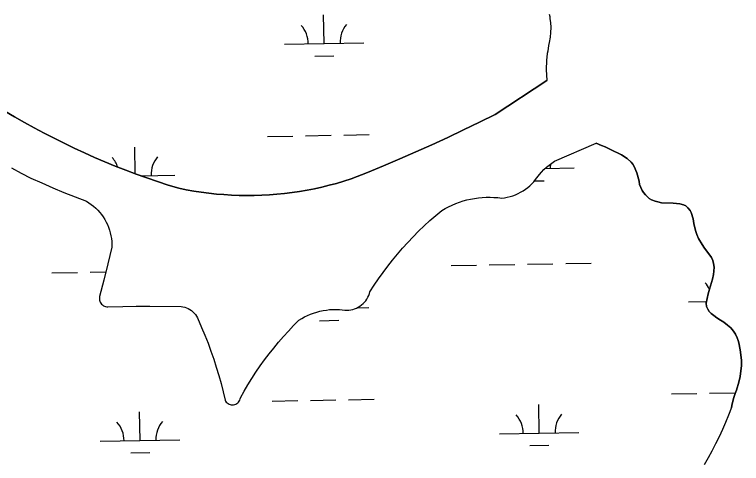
# Model space of a CAD drawing. Extents: x 3957609 to 3995875, y 234277 to 260273.
# Drawn here: x 3985009 to 3985923, y 255757 to 256321 of the extents above; entities that cross this region are included whole.
import ezdxf

# ---------------------------------------------------------------- set-up
doc = ezdxf.new("R2010")
doc.units = 0
for name, color, linetype in [('V-RIVR-EDGE', 7, 'Continuous'), ('V-TOPO-SHOR', 7, 'Continuous'), ('V-WETL-SWMP', 7, 'Continuous')]:
    doc.layers.add(name, color=color, linetype=linetype)

msp = doc.modelspace()

# ---------------------------------------------------------------- linework, layer by layer
at = {"layer": 'V-RIVR-EDGE'}
for points in [[(3985681.184, 256321.395), (3985681.959, 256318.457), (3985682.143, 256315.321), (3985682.712, 256311.012), (3985683.083, 256304.747), (3985682.864, 256298.482), (3985682.45, 256292.611), (3985681.25, 256285.568), (3985680.453, 256282.045), (3985679.448, 256274.805), (3985678.653, 256271.873), (3985677.838, 256263.261), (3985677.6, 256251.71), (3985678.137, 256238.003)], [(3985910.388, 255826.789), (3985911.386, 255831.68), (3985913.372, 255839.503), (3985914.955, 255844.394), (3985916.536, 255848.498), (3985919.709, 255858.863), (3985921.3, 255865.906), (3985921.902, 255869.82), (3985922.916, 255879.214), (3985922.941, 255886.261), (3985921.226, 255899.385), (3985919.692, 255908.005), (3985918.92, 255910.943), (3985917.565, 255914.669), (3985915.621, 255918.984), (3985912.895, 255922.91), (3985909.387, 255927.033), (3985905.483, 255930.377), (3985900.601, 255934.115), (3985896.698, 255936.869), (3985891.811, 255939.628), (3985888.102, 255942.382), (3985884.981, 255944.938), (3985882.445, 255947.689), (3985880.498, 255950.634), (3985879.14, 255953.968), (3985878.763, 255958.078), (3985880.959, 255969.623), (3985882.939, 255975.685), (3985886.705, 255988.2), (3985887.901, 255994.07), (3985888.309, 255998.375), (3985888.524, 256003.269), (3985887.953, 256007.97), (3985886.988, 256011.889), (3985885.239, 256015.42), (3985882.124, 256020.131), (3985876.474, 256027.395), (3985873.356, 256031.909), (3985869.076, 256039.169), (3985866.942, 256044.463), (3985865.197, 256049.364), (3985863.078, 256058.379), (3985862.119, 256063.864), (3985859.799, 256071.9), (3985858.439, 256074.644), (3985855.711, 256077.982), (3985853.173, 256080.342), (3985850.243, 256081.722), (3985845.352, 256082.916), (3985836.937, 256083.926), (3985822.451, 256084.37), (3985817.755, 256085.368), (3985814.431, 256086.359), (3985809.737, 256087.942), (3985807.003, 256089.519), (3985802.125, 256094.233), (3985799.592, 256096.986), (3985798.035, 256099.73), (3985796.286, 256103.458), (3985794.93, 256107.377), (3985794.162, 256111.492), (3985791.264, 256122.076), (3985788.16, 256129.721), (3985786.411, 256132.861), (3985784.461, 256135.218), (3985779.191, 256139.936), (3985771.964, 256144.661), (3985758.48, 256151.368), (3985751.64, 256154.524), (3985747.144, 256156.304), (3985740.449, 256159.261)]]:
    msp.add_lwpolyline(points, dxfattribs=at)
at = {"layer": 'V-TOPO-SHOR'}
for points in [[(3984858.232, 256292.678), (3984890.126, 256271.51), (3984921.888, 256250.143), (3984953.518, 256228.58), (3984985.012, 256206.82), (3984997.038, 256199.447), (3985009.17, 256192.253), (3985021.409, 256185.236), (3985033.746, 256178.4), (3985046.186, 256171.748), (3985058.719, 256165.276), (3985071.347, 256158.991), (3985084.068, 256152.892), (3985096.876, 256146.98), (3985109.768, 256141.257), (3985122.744, 256135.724), (3985135.798, 256130.381), (3985148.932, 256125.232), (3985162.137, 256120.276)], [(3985162.137, 256120.276), (3985175.414, 256115.512), (3985188.761, 256110.947), (3985202.174, 256106.577), (3985215.649, 256102.405), (3985225.005, 256100.539), (3985234.399, 256098.888), (3985243.83, 256097.453), (3985253.29, 256096.232), (3985262.776, 256095.229), (3985272.283, 256094.44), (3985281.804, 256093.869), (3985291.335, 256093.514), (3985300.875, 256093.379), (3985310.412, 256093.459), (3985319.948, 256093.758), (3985329.471, 256094.274), (3985338.982, 256095.007), (3985348.475, 256095.958), (3985357.942, 256097.123), (3985367.38, 256098.505), (3985376.784, 256100.101), (3985386.15, 256101.911), (3985395.472, 256103.935), (3985404.745, 256106.171), (3985413.965, 256108.616), (3985423.126, 256111.273), (3985432.225, 256114.138), (3985452.685, 256122.336), (3985473.063, 256130.743), (3985493.354, 256139.349), (3985513.56, 256148.159), (3985533.673, 256157.17), (3985553.698, 256166.382), (3985573.63, 256175.795), (3985593.467, 256185.406), (3985613.205, 256195.214), (3985678.137, 256238.003)], [(3985684.355, 256134.233), (3985687.845, 256136.656), (3985740.449, 256159.261)], [(3985005.129, 256128.029), (3985017.225, 256121.572), (3985029.423, 256115.313), (3985043.275, 256109.122), (3985057.214, 256103.128), (3985071.237, 256097.33), (3985085.339, 256091.729), (3985099.52, 256086.328), (3985102.612, 256084.38), (3985105.592, 256082.261), (3985108.449, 256079.977), (3985111.171, 256077.536), (3985113.751, 256074.947), (3985116.182, 256072.217), (3985118.458, 256069.354), (3985120.567, 256066.368), (3985122.504, 256063.268), (3985124.266, 256060.064), (3985125.845, 256056.765), (3985127.233, 256053.384), (3985128.431, 256049.931), (3985129.435, 256046.415), (3985130.236, 256042.847), (3985130.836, 256039.24), (3985131.233, 256035.605), (3985131.425, 256031.954), (3985131.411, 256028.298), (3985126.549, 256007.611), (3985121.403, 255986.994), (3985115.975, 255966.446), (3985115.746, 255964.982), (3985115.717, 255963.501), (3985115.893, 255962.031), (3985116.268, 255960.595), (3985116.84, 255959.227), (3985117.593, 255957.951), (3985118.515, 255956.79), (3985119.588, 255955.766), (3985120.79, 255954.902), (3985122.101, 255954.21), (3985123.494, 255953.704), (3985124.944, 255953.394), (3985126.42, 255953.288), (3985145.039, 255953.992), (3985162.186, 255954.336), (3985179.336, 255954.42), (3985218.381, 255953.796), (3985220.739, 255953.464), (3985223.053, 255952.919), (3985225.31, 255952.159), (3985227.485, 255951.197), (3985229.562, 255950.036), (3985231.521, 255948.688), (3985233.348, 255947.164), (3985235.028, 255945.479), (3985236.543, 255943.646), (3985237.885, 255941.68), (3985239.036, 255939.597), (3985244.301, 255927.639), (3985248.407, 255917.774), (3985252.309, 255907.822), (3985256.001, 255897.795), (3985259.485, 255887.693), (3985262.76, 255877.518), (3985265.819, 255867.28), (3985268.668, 255856.981), (3985271.304, 255846.624), (3985273.72, 255836.214), (3985274.413, 255834.924), (3985275.281, 255833.746), (3985276.311, 255832.706), (3985277.481, 255831.823), (3985278.763, 255831.121), (3985280.133, 255830.607), (3985281.562, 255830.295), (3985283.023, 255830.193), (3985284.483, 255830.301), (3985285.912, 255830.617), (3985287.28, 255831.137), (3985288.56, 255831.846)], [(3985288.56, 255831.846), (3985289.726, 255832.73), (3985290.752, 255833.775), (3985291.618, 255834.957), (3985292.302, 255836.249), (3985292.798, 255837.627), (3985293.088, 255839.061), (3985297.67, 255847.294), (3985302.442, 255855.418), (3985307.398, 255863.432), (3985312.538, 255871.329), (3985317.859, 255879.103), (3985323.358, 255886.755), (3985329.031, 255894.279), (3985334.876, 255901.666), (3985340.891, 255908.92), (3985347.07, 255916.033), (3985353.41, 255923.002), (3985359.913, 255929.822), (3985366.569, 255936.49), (3985370.077, 255938.682), (3985373.69, 255940.695), (3985377.398, 255942.526), (3985381.195, 255944.168), (3985385.066, 255945.62), (3985389.009, 255946.878), (3985393.006, 255947.936), (3985397.051, 255948.795), (3985401.137, 255949.452), (3985405.247, 255949.903), (3985409.376, 255950.15), (3985413.513, 255950.189), (3985417.646, 255950.023), (3985424.255, 255949.364), (3985426.759, 255949.28), (3985429.262, 255949.405), (3985431.746, 255949.735), (3985434.196, 255950.269), (3985436.592, 255951.004), (3985438.918, 255951.936), (3985441.161, 255953.056), (3985443.303, 255954.359), (3985445.331, 255955.832), (3985447.227, 255957.47), (3985448.984, 255959.258), (3985450.588, 255961.185), (3985452.026, 255963.237), (3985453.289, 255965.402), (3985454.368, 255967.665), (3985455.257, 255970.008), (3985455.952, 255972.416), (3985461.248, 255980.637), (3985466.732, 255988.731), (3985472.405, 255996.693), (3985478.26, 256004.525), (3985484.3, 256012.215), (3985490.514, 256019.764), (3985496.901, 256027.165), (3985503.461, 256034.417), (3985510.187, 256041.514), (3985517.076, 256048.452), (3985524.125, 256055.227), (3985531.33, 256061.838), (3985538.689, 256068.279), (3985546.193, 256074.546), (3985550.432, 256077.012), (3985554.774, 256079.291), (3985559.208, 256081.382), (3985563.73, 256083.283), (3985568.327, 256084.983), (3985572.997, 256086.486), (3985577.724, 256087.784), (3985582.504, 256088.88), (3985587.327, 256089.767), (3985592.182, 256090.445), (3985597.065, 256090.914), (3985601.96, 256091.172), (3985606.865, 256091.219), (3985611.765, 256091.053), (3985616.654, 256090.678), (3985621.522, 256090.09), (3985625.067, 256090.537), (3985628.58, 256091.186), (3985632.049, 256092.038), (3985635.463, 256093.088), (3985638.811, 256094.336), (3985642.082, 256095.773), (3985645.263, 256097.4), (3985648.345, 256099.206), (3985651.316, 256101.186), (3985654.169, 256103.337), (3985656.893, 256105.649), (3985659.48, 256108.115), (3985661.917, 256110.726), (3985664.2, 256113.472), (3985668.944, 256119.692), (3985671.729, 256122.899), (3985674.67, 256125.963), (3985677.758, 256128.879), (3985680.99, 256131.638), (3985684.355, 256134.233)], [(3985910.388, 255826.789), (3985906.796, 255817.473), (3985902.997, 255808.236), (3985898.993, 255799.09), (3985894.787, 255790.034), (3985890.377, 255781.074), (3985885.769, 255772.214), (3985880.967, 255763.461), (3985875.968, 255754.816)]]:
    msp.add_lwpolyline(points, dxfattribs=at)
at = {"layer": 'V-WETL-SWMP'}
for p, q in [((3985398.291, 256284.316), (3985397.636, 256320.31)), ((3985681.185, 256321.395), (3985681.958, 256318.456)), ((3985681.958, 256318.456), (3985682.142, 256315.322)), ((3985682.142, 256315.322), (3985682.713, 256311.013)), ((3985682.713, 256311.013), (3985683.082, 256304.747)), ((3985683.082, 256304.747), (3985682.863, 256298.482)), ((3985682.45, 256292.611), (3985681.249, 256285.567)), ((3985682.863, 256298.482), (3985682.45, 256292.611)), ((3985348.299, 256283.407), (3985448.282, 256285.225)), ((3985681.249, 256285.567), (3985680.453, 256282.046)), ((3985679.448, 256274.805), (3985678.654, 256271.872)), ((3985680.453, 256282.046), (3985679.448, 256274.805)), ((3985386.573, 256268.669), (3985410.569, 256269.106)), ((3985678.654, 256271.872), (3985677.839, 256263.26)), ((3985677.839, 256263.26), (3985677.601, 256251.71)), ((3985677.601, 256251.71), (3985678.137, 256238.003)), ((3985678.137, 256238.003), (3985613.206, 256195.215)), ((3985009.17, 256192.253), (3984997.037, 256199.448)), ((3985021.408, 256185.237), (3985009.17, 256192.253)), ((3985613.206, 256195.215), (3985593.467, 256185.406)), ((3985033.747, 256178.401), (3985021.408, 256185.237)), ((3985593.467, 256185.406), (3985573.63, 256175.795)), ((3985046.185, 256171.748), (3985033.747, 256178.401)), ((3985573.63, 256175.795), (3985553.699, 256166.383)), ((3985058.72, 256165.277), (3985046.185, 256171.748)), ((3985071.348, 256158.992), (3985058.72, 256165.277)), ((3985326.993, 256167.568), (3985358.988, 256168.15)), ((3985374.985, 256168.441), (3985406.98, 256169.023)), ((3985422.978, 256169.314), (3985454.972, 256169.895)), ((3985553.699, 256166.383), (3985533.674, 256157.171)), ((3985084.067, 256152.892), (3985071.348, 256158.992)), ((3985533.674, 256157.171), (3985513.559, 256148.159)), ((3985096.875, 256146.98), (3985084.067, 256152.892)), ((3985109.767, 256141.257), (3985096.875, 256146.98)), ((3985160.752, 256120.795), (3985160.147, 256154.103)), ((3985513.559, 256148.159), (3985493.354, 256139.349)), ((3985122.743, 256135.723), (3985109.767, 256141.257)), ((3985493.354, 256139.349), (3985473.062, 256130.742)), ((3985135.798, 256130.381), (3985122.743, 256135.723)), ((3985148.931, 256125.231), (3985135.798, 256130.381)), ((3985473.062, 256130.742), (3985452.686, 256122.337)), ((3985676.277, 256127.482), (3985712.618, 256128.142)), ((3985162.137, 256120.275), (3985148.931, 256125.231)), ((3985175.415, 256115.513), (3985162.137, 256120.275)), ((3985167.821, 256118.236), (3985210.793, 256119.018)), ((3985452.686, 256122.337), (3985432.226, 256114.137)), ((3985188.762, 256110.947), (3985175.415, 256115.513)), ((3985202.174, 256106.577), (3985188.762, 256110.947)), ((3985423.127, 256111.273), (3985413.965, 256108.617)), ((3985432.226, 256114.137), (3985423.127, 256111.273)), ((3985662.813, 256111.803), (3985674.905, 256112.023)), ((3985215.649, 256102.404), (3985202.174, 256106.577)), ((3985225.004, 256100.54), (3985215.649, 256102.404)), ((3985234.399, 256098.889), (3985225.004, 256100.54)), ((3985376.785, 256100.101), (3985367.38, 256098.505)), ((3985386.15, 256101.912), (3985376.785, 256100.101)), ((3985395.472, 256103.935), (3985386.15, 256101.912)), ((3985404.746, 256106.171), (3985395.472, 256103.935)), ((3985413.965, 256108.617), (3985404.746, 256106.171)), ((3985243.829, 256097.453), (3985234.399, 256098.889)), ((3985253.29, 256096.232), (3985243.829, 256097.453)), ((3985262.776, 256095.228), (3985253.29, 256096.232)), ((3985272.282, 256094.44), (3985262.776, 256095.228)), ((3985281.804, 256093.869), (3985272.282, 256094.44)), ((3985291.336, 256093.515), (3985281.804, 256093.869)), ((3985300.874, 256093.379), (3985291.336, 256093.515)), ((3985310.413, 256093.46), (3985300.874, 256093.379)), ((3985319.947, 256093.759), (3985310.413, 256093.46)), ((3985329.472, 256094.275), (3985319.947, 256093.759)), ((3985338.983, 256095.008), (3985329.472, 256094.275)), ((3985348.474, 256095.958), (3985338.983, 256095.008)), ((3985357.942, 256097.124), (3985348.474, 256095.958)), ((3985367.38, 256098.505), (3985357.942, 256097.124)), ((3985701.959, 256007.858), (3985733.954, 256008.44)), ((3985557.983, 256005.24), (3985589.977, 256005.822)), ((3985605.975, 256006.113), (3985637.969, 256006.694)), ((3985653.967, 256006.985), (3985685.962, 256007.567)), ((3985056.158, 255996.115), (3985088.152, 255996.697)), ((3985104.15, 255996.988), (3985123.988, 255997.349)), ((3985856.172, 255959.912), (3985879.191, 255960.33)), ((3985439.726, 255952.339), (3985454.33, 255952.605)), ((3985392.621, 255936.049), (3985416.617, 255936.485)), ((3985834.866, 255844.073), (3985866.861, 255844.655)), ((3985882.859, 255844.946), (3985914.853, 255845.527)), ((3985333.041, 255834.948), (3985365.036, 255835.53)), ((3985381.033, 255835.821), (3985413.028, 255836.403)), ((3985429.026, 255836.694), (3985461.02, 255837.275)), ((3985668.674, 255794.613), (3985668.02, 255830.608)), ((3985166.849, 255785.489), (3985166.195, 255821.483)), ((3985618.682, 255793.704), (3985718.666, 255795.522)), ((3985116.857, 255784.58), (3985216.841, 255786.398)), ((3985656.957, 255778.967), (3985680.953, 255779.403)), ((3985155.132, 255769.842), (3985179.128, 255770.278))]:
    msp.add_line(p, q, dxfattribs=at)
for points in [[(3985292.797, 255837.627), (3985293.088, 255839.061), (3985297.67, 255847.294), (3985302.441, 255855.419), (3985307.398, 255863.431), (3985312.538, 255871.328), (3985317.859, 255879.104), (3985323.358, 255886.755), (3985329.031, 255894.278), (3985334.876, 255901.667), (3985340.89, 255908.921), (3985347.07, 255916.033), (3985353.411, 255923.002), (3985359.912, 255929.822), (3985366.568, 255936.491), (3985370.076, 255938.681), (3985373.69, 255940.694), (3985377.399, 255942.525), (3985381.195, 255944.168), (3985385.067, 255945.62), (3985389.008, 255946.877), (3985393.006, 255947.937), (3985397.052, 255948.795), (3985401.136, 255949.452), (3985405.247, 255949.903), (3985409.376, 255950.15), (3985413.512, 255950.19), (3985417.645, 255950.024), (3985424.254, 255949.363), (3985426.759, 255949.28), (3985429.262, 255949.404), (3985431.747, 255949.735), (3985434.195, 255950.27), (3985436.592, 255951.005), (3985438.919, 255951.936), (3985441.161, 255953.056), (3985443.303, 255954.358), (3985445.33, 255955.832), (3985447.228, 255957.469), (3985448.985, 255959.257), (3985450.587, 255961.184), (3985452.025, 255963.237), (3985453.289, 255965.402), (3985454.369, 255967.664), (3985455.258, 255970.007), (3985455.951, 255972.416), (3985461.247, 255980.636), (3985466.732, 255988.73), (3985472.405, 255996.694), (3985478.261, 256004.524), (3985484.299, 256012.215), (3985490.513, 256019.764), (3985496.902, 256027.166), (3985503.461, 256034.417), (3985510.187, 256041.514), (3985517.077, 256048.452), (3985524.126, 256055.228), (3985531.331, 256061.838), (3985538.688, 256068.279), (3985546.193, 256074.546), (3985550.432, 256077.012), (3985554.773, 256079.292), (3985559.208, 256081.383), (3985563.729, 256083.282), (3985568.328, 256084.983), (3985572.996, 256086.485), (3985577.724, 256087.785), (3985582.504, 256088.879), (3985587.326, 256089.766), (3985592.183, 256090.445), (3985597.064, 256090.913), (3985601.96, 256091.171), (3985606.864, 256091.218), (3985611.765, 256091.053), (3985616.654, 256090.677), (3985621.522, 256090.091), (3985625.067, 256090.536), (3985628.58, 256091.186), (3985632.049, 256092.037), (3985635.463, 256093.088), (3985638.811, 256094.335), (3985642.081, 256095.773), (3985645.263, 256097.399), (3985648.345, 256099.205), (3985651.317, 256101.187), (3985654.17, 256103.337), (3985656.894, 256105.649), (3985659.479, 256108.114), (3985661.917, 256110.725), (3985664.201, 256113.473), (3985668.943, 256119.691), (3985671.728, 256122.899), (3985674.669, 256125.964), (3985677.759, 256128.88), (3985680.99, 256131.638), (3985684.355, 256134.232), (3985687.844, 256136.655), (3985740.45, 256159.262), (3985747.144, 256156.304), (3985751.64, 256154.525), (3985758.481, 256151.368)], [(3985758.481, 256151.368), (3985771.965, 256144.661), (3985779.192, 256139.936), (3985784.46, 256135.218), (3985786.41, 256132.861), (3985788.16, 256129.722), (3985791.264, 256122.075), (3985794.162, 256111.492), (3985794.93, 256107.378), (3985796.286, 256103.458), (3985798.035, 256099.731), (3985799.591, 256096.985), (3985802.126, 256094.234), (3985807.003, 256089.518), (3985809.738, 256087.941), (3985814.431, 256086.358), (3985817.756, 256085.367), (3985822.451, 256084.37), (3985836.937, 256083.926), (3985845.352, 256082.916), (3985850.242, 256081.723), (3985853.174, 256080.342), (3985855.71, 256077.983), (3985858.439, 256074.645), (3985859.799, 256071.899), (3985862.119, 256063.863), (3985863.078, 256058.378), (3985865.198, 256049.364), (3985866.942, 256044.463), (3985869.076, 256039.169), (3985873.357, 256031.909), (3985876.473, 256027.395), (3985882.124, 256020.13), (3985885.239, 256015.42), (3985886.988, 256011.889), (3985887.952, 256007.97), (3985888.523, 256003.269), (3985888.309, 255998.375), (3985887.901, 255994.07), (3985886.705, 255988.201), (3985882.939, 255975.684), (3985880.959, 255969.623), (3985878.763, 255958.079), (3985879.139, 255953.967), (3985880.498, 255950.633), (3985882.445, 255947.689), (3985884.98, 255944.939), (3985888.103, 255942.383), (3985891.812, 255939.628), (3985896.697, 255936.869), (3985900.602, 255934.114), (3985905.483, 255930.376), (3985909.386, 255927.033), (3985912.895, 255922.909), (3985915.622, 255918.983), (3985917.564, 255914.669), (3985918.921, 255910.944), (3985919.693, 255908.004), (3985921.227, 255899.384), (3985922.941, 255886.261), (3985922.915, 255879.213), (3985921.902, 255869.819), (3985921.3, 255865.905), (3985919.708, 255858.863), (3985916.537, 255848.498), (3985914.956, 255844.393), (3985913.372, 255839.504), (3985911.385, 255831.68), (3985910.388, 255826.789), (3985906.796, 255817.472), (3985902.997, 255808.237), (3985898.993, 255799.089), (3985894.786, 255790.033), (3985890.377, 255781.074), (3985885.77, 255772.215), (3985880.966, 255763.461), (3985875.968, 255754.816)], [(3985005.13, 256128.029), (3985017.225, 256121.572), (3985029.423, 256115.313), (3985043.276, 256109.123), (3985057.215, 256103.128), (3985071.237, 256097.33), (3985085.339, 256091.729), (3985099.519, 256086.328), (3985102.613, 256084.38), (3985105.592, 256082.261), (3985108.448, 256079.977), (3985111.171, 256077.537), (3985113.752, 256074.948), (3985116.183, 256072.217), (3985118.457, 256069.354), (3985120.567, 256066.368), (3985122.505, 256063.268), (3985124.266, 256060.064), (3985125.844, 256056.766), (3985127.234, 256053.384), (3985128.432, 256049.93), (3985129.434, 256046.414), (3985130.236, 256042.846), (3985130.836, 256039.24), (3985131.233, 256035.605), (3985131.425, 256031.954), (3985131.411, 256028.298), (3985126.549, 256007.611), (3985121.403, 255986.993), (3985115.976, 255966.447), (3985115.745, 255964.983), (3985115.717, 255963.501), (3985115.893, 255962.03), (3985116.269, 255960.596), (3985116.84, 255959.228), (3985117.593, 255957.951), (3985118.514, 255956.791), (3985119.587, 255955.767), (3985120.79, 255954.901), (3985122.1, 255954.209), (3985123.493, 255953.704), (3985124.943, 255953.395), (3985126.421, 255953.288), (3985145.039, 255953.992), (3985162.186, 255954.337), (3985179.336, 255954.42), (3985218.382, 255953.796), (3985220.738, 255953.465), (3985223.054, 255952.919), (3985225.309, 255952.16), (3985227.484, 255951.196), (3985229.561, 255950.035), (3985231.522, 255948.688), (3985233.349, 255947.164), (3985235.028, 255945.478), (3985236.544, 255943.645), (3985237.884, 255941.679), (3985239.036, 255939.597), (3985244.301, 255927.639), (3985248.407, 255917.773), (3985252.308, 255907.823), (3985256.001, 255897.795), (3985259.485, 255887.692), (3985262.759, 255877.519), (3985265.82, 255867.281), (3985268.669, 255856.98), (3985271.303, 255846.623), (3985273.721, 255836.214), (3985274.412, 255834.924), (3985275.282, 255833.747), (3985276.311, 255832.706), (3985277.48, 255831.824), (3985278.762, 255831.12), (3985280.133, 255830.606), (3985281.563, 255830.295), (3985283.023, 255830.192), (3985284.483, 255830.301), (3985285.912, 255830.617), (3985287.281, 255831.136), (3985288.561, 255831.845), (3985289.726, 255832.731), (3985290.752, 255833.775), (3985291.617, 255834.956), (3985292.303, 255836.249), (3985292.797, 255837.627)]]:
    msp.add_lwpolyline(points, dxfattribs=at)
for centre, start, end in [((3985343.048, 256283.786), 0.269879, 41.813537), ((3985453.516, 256285.795), 140.269876, 181.813534), ((3985105.559, 256117.579), 19.231695, 41.813537), ((3985216.026, 256119.588), 140.269876, 181.813534), ((3985717.851, 256128.713), 172.859551, 181.813534), ((3985850.921, 255960.291), 25.200502, 41.813537), ((3985613.432, 255794.084), 0.269879, 41.813537), ((3985723.899, 255796.093), 140.269876, 181.813534), ((3985111.607, 255784.959), 0.269879, 41.813537), ((3985222.074, 255786.968), 140.269876, 181.813534)]:
    msp.add_arc(centre, 35.246, start, end, dxfattribs=at)

doc.saveas('drawing.dxf')
